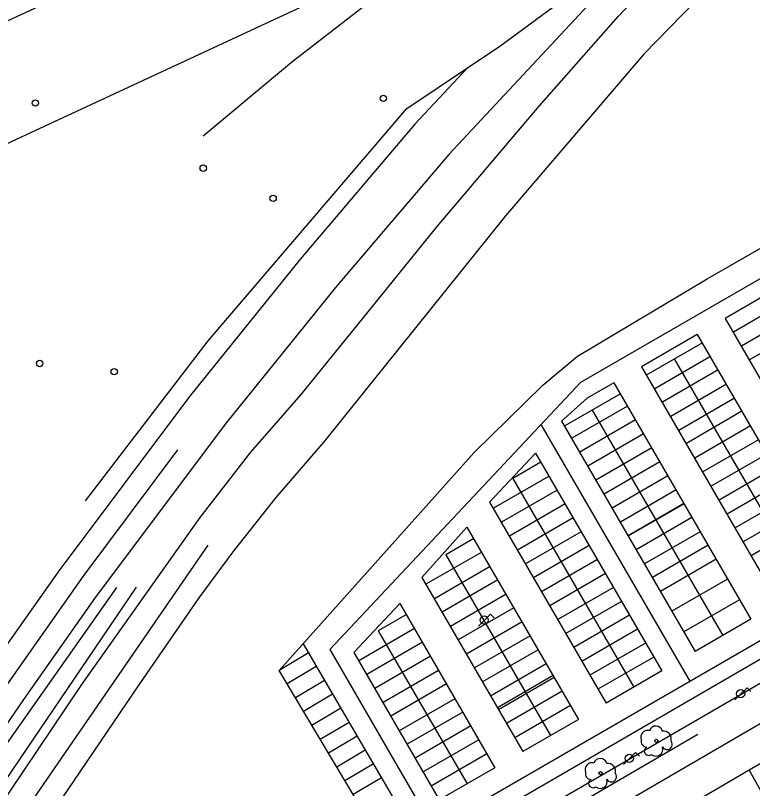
# Model space of a CAD drawing. Extents: x 282771 to 285132, y 4823109 to 4825496.
# Drawn here: x 283415.6 to 283530.2, y 4823619.4 to 4823739.6 of the extents above; entities that cross this region are included whole.
import ezdxf

# ---------------------------------------------------------------- set-up
doc = ezdxf.new("R2010")
doc.units = 0
for name, color, linetype in [('ACERA-BORDILLO', 7, 'Continuous'), ('ACERA-INTERIOR', 7, 'Continuous'), ('APARCAMIENTO', 7, 'Continuous'), ('ARBOL', 7, 'Continuous'), ('BORDILLO', 7, 'Continuous'), ('CALLE-EJE', 7, 'Continuous'), ('FAROLA', 7, 'Continuous'), ('POSTE', 7, 'Continuous'), ('SENAL-VIARIA', 7, 'Continuous'), ('VALLA', 7, 'Continuous')]:
    doc.layers.add(name, color=color, linetype=linetype)

msp = doc.modelspace()

# ---------------------------------------------------------------- linework, layer by layer
at = {"layer": 'ACERA-BORDILLO'}
msp.add_lwpolyline([(283440.64, 4823580.32), (283442.77, 4823581.56), (283443.12, 4823584.2), (283443.55, 4823584.83), (283531.38, 4823635.75), (283532.59, 4823633.91), (283540.18, 4823638.45), (283540.24, 4823640.84), (283664.06, 4823712.61), (283665.08, 4823710.94), (283673.22, 4823715.68)], dxfattribs=at)
at = {"layer": 'ACERA-INTERIOR'}
for points in [[(283475.06, 4823606.7), (283456.58, 4823637.71), (283486.89, 4823671.6), (283497.56, 4823682.11), (283502.97, 4823686.59), (283523.13, 4823698.61), (283566.77, 4823723.66)], [(283440.64, 4823580.32), (283437.92, 4823585.28), (283603.15, 4823681.16)]]:
    msp.add_lwpolyline(points, dxfattribs=at)
at = {"layer": 'APARCAMIENTO'}
for points in [[(283503.47, 4823682.54), (283561.81, 4823716.26)], [(283534.56, 4823697.47), (283525.9, 4823692.47)], [(283535.86, 4823695.33), (283527.2, 4823690.33)], [(283525.9, 4823692.47), (283547.22, 4823655.7)], [(283537.11, 4823693.17), (283528.45, 4823688.16)], [(283538.36, 4823691), (283529.7, 4823686)], [(283521.57, 4823689.96), (283512.91, 4823684.96)], [(283521.57, 4823689.96), (283542.89, 4823653.2)], [(283522.37, 4823688.69), (283513.71, 4823683.69)], [(283523.62, 4823686.53), (283514.96, 4823681.52)], [(283518, 4823686.16), (283538.56, 4823650.69)], [(283512.91, 4823684.96), (283534.23, 4823648.19)], [(283524.81, 4823684.46), (283516.15, 4823679.45)], [(283464.45, 4823640.96), (283503.47, 4823682.54)], [(283508.58, 4823682.46), (283504.44, 4823680.06)], [(283508.58, 4823682.46), (283529.9, 4823645.69)], [(283526.1, 4823682.22), (283517.45, 4823677.22)], [(283509.63, 4823680.75), (283500.97, 4823675.75)], [(283504.44, 4823680.06), (283500.49, 4823676.47)], [(283527.36, 4823680.06), (283518.7, 4823675.05)], [(283510.74, 4823678.83), (283502.09, 4823673.82)], [(283505.26, 4823678.22), (283525.57, 4823643.18)], [(283528.53, 4823678.02), (283519.88, 4823673.02)], [(283511.98, 4823676.68), (283503.33, 4823671.67)], [(283520.51, 4823635.96), (283497.31, 4823675.98)], [(283500.49, 4823676.47), (283521.24, 4823640.68)], [(283529.84, 4823675.77), (283521.18, 4823670.76)], [(283513.24, 4823674.5), (283504.58, 4823669.5)], [(283480.64, 4823613.03), (283586.26, 4823674.09)], [(283531.09, 4823673.59), (283522.43, 4823668.59)], [(283514.49, 4823672.34), (283505.83, 4823667.33)], [(283496.43, 4823671.49), (283489.28, 4823663.87)], [(283496.43, 4823671.49), (283516.05, 4823637.65)], [(283532.38, 4823671.38), (283523.72, 4823666.37)], [(283497.28, 4823670.11), (283492.91, 4823667.59)], [(283515.75, 4823670.16), (283507.1, 4823665.15)], [(283533.63, 4823669.21), (283524.97, 4823664.21)], [(283498.53, 4823667.95), (283489.88, 4823662.94)], [(283492.91, 4823667.59), (283511.72, 4823635.14)], [(283517.01, 4823667.98), (283508.35, 4823662.98)], [(283534.88, 4823667.05), (283526.22, 4823662.04)], [(283499.78, 4823665.78), (283491.13, 4823660.78)], [(283518.27, 4823665.8), (283509.62, 4823660.79)], [(283536.13, 4823664.88), (283527.48, 4823659.88)], [(283489.28, 4823663.87), (283507.39, 4823632.64)], [(283501.04, 4823663.62), (283492.38, 4823658.62)], [(283519.5, 4823663.68), (283510.84, 4823658.68)], [(283519.52, 4823663.65), (283510.86, 4823658.64)], [(283537.38, 4823662.72), (283528.73, 4823657.72)], [(283502.29, 4823661.46), (283493.63, 4823656.45)], [(283520.75, 4823661.51), (283512.1, 4823656.5)], [(283485.76, 4823660.02), (283478.74, 4823652.19)], [(283485.76, 4823660.02), (283503.1, 4823630.11)], [(283538.63, 4823660.56), (283529.98, 4823655.55)], [(283503.54, 4823659.29), (283494.88, 4823654.29)], [(283522.03, 4823659.3), (283513.37, 4823654.29)], [(283486.84, 4823658.24), (283482.47, 4823655.72)], [(283488.06, 4823656.13), (283479.4, 4823651.12)], [(283504.79, 4823657.13), (283496.13, 4823652.12)], [(283523.25, 4823657.2), (283514.59, 4823652.19)], [(283482.47, 4823655.72), (283498.77, 4823627.61)], [(283506.04, 4823654.96), (283497.38, 4823649.96)], [(283524.51, 4823655.01), (283515.85, 4823650)], [(283489.37, 4823653.87), (283480.71, 4823648.86)], [(283507.29, 4823652.8), (283498.63, 4823647.79)], [(283478.74, 4823652.19), (283494.44, 4823625.11)], [(283490.57, 4823651.8), (283481.91, 4823646.79)], [(283526.29, 4823651.93), (283517.63, 4823646.93)], [(283508.54, 4823650.63), (283499.88, 4823645.63)], [(283491.85, 4823649.58), (283483.19, 4823644.57)], [(283475.31, 4823648.15), (283468.16, 4823640.53)], [(283475.31, 4823648.15), (283490.12, 4823622.6)], [(283509.79, 4823648.47), (283501.14, 4823643.46)], [(283528.15, 4823648.72), (283519.49, 4823643.71)], [(283493.07, 4823647.47), (283484.41, 4823642.46)], [(283476.35, 4823646.42), (283471.99, 4823643.9)], [(283511.04, 4823646.3), (283502.39, 4823641.3)], [(283529.9, 4823645.69), (283521.24, 4823640.68)], [(283477.61, 4823644.25), (283468.95, 4823639.24)], [(283494.34, 4823645.28), (283485.68, 4823640.27)], [(283512.3, 4823644.14), (283503.64, 4823639.14)], [(283471.99, 4823643.9), (283485.79, 4823620.09)], [(283495.58, 4823643.12), (283486.92, 4823638.12)], [(283460.29, 4823641.87), (283479.38, 4823609.21)], [(283478.84, 4823642.11), (283470.18, 4823637.11)], [(283513.55, 4823641.98), (283504.89, 4823636.97)], [(283461.26, 4823640.5), (283456.58, 4823637.71)], [(283464.45, 4823640.96), (283480.64, 4823613.03)], [(283468.16, 4823640.53), (283481.46, 4823617.59)], [(283496.83, 4823640.95), (283488.18, 4823635.95)], [(283480.1, 4823639.92), (283471.45, 4823634.92)], [(283514.8, 4823639.81), (283506.14, 4823634.81)], [(283462.35, 4823638.35), (283457.81, 4823635.65)], [(283498.1, 4823638.75), (283489.45, 4823633.75)], [(283481.37, 4823637.73), (283472.72, 4823632.72)], [(283499.16, 4823636.93), (283490.5, 4823631.92)], [(283516.05, 4823637.65), (283507.39, 4823632.64)], [(283463.62, 4823636.18), (283459.1, 4823633.49)], [(283499.33, 4823636.63), (283490.68, 4823631.62)], [(283482.59, 4823635.63), (283473.93, 4823630.62)], [(283500.57, 4823634.49), (283491.91, 4823629.49)], [(283464.89, 4823634.01), (283460.38, 4823631.33)], [(283483.91, 4823633.33), (283475.25, 4823628.33)], [(283501.85, 4823632.27), (283493.19, 4823627.27)], [(283466.16, 4823631.84), (283461.67, 4823629.17)], [(283485.11, 4823631.26), (283476.45, 4823626.25)], [(283503.1, 4823630.11), (283494.44, 4823625.11)], [(283467.44, 4823629.64), (283462.97, 4823626.98)], [(283486.35, 4823629.11), (283477.7, 4823624.1)], [(283468.68, 4823627.51), (283464.23, 4823624.87)], [(283487.6, 4823626.95), (283478.94, 4823621.95)], [(283469.95, 4823625.34), (283465.52, 4823622.71)], [(283488.88, 4823624.74), (283480.22, 4823619.74)], [(283471.22, 4823623.18), (283466.8, 4823620.55)], [(283490.12, 4823622.6), (283481.46, 4823617.59)], [(283472.47, 4823621.04), (283468.07, 4823618.42)]]:
    msp.add_lwpolyline(points, dxfattribs=at)
at = {"layer": 'ARBOL'}
for centre in [(283515.21, 4823626.78), (283506.55, 4823621.75)]:
    msp.add_circle(centre, 0.255, dxfattribs=at)
for centre, radius, start, end in [((283515.14, 4823628.04), 1.04, 15.6423, 161.3843), ((283513.88, 4823627.31), 1.1, 75.4318, 200.5561), ((283516.27, 4823627.04), 1.27, 345.0327, 95.7993), ((283513.77, 4823626.74), 0.935, 168.599, 268.1324), ((283516.88, 4823626.21), 0.797, 208.9625, 38.991), ((283514.01, 4823625.19), 0.672, 113.7367, 309.4725), ((283515.15, 4823625.49), 1.09, 228.9545, 17.928), ((283506.48, 4823623.01), 1.04, 15.6423, 161.3843), ((283505.22, 4823622.28), 1.1, 75.4318, 200.5561), ((283507.61, 4823622.01), 1.27, 345.0327, 95.7993), ((283505.11, 4823621.71), 0.935, 168.599, 268.1324), ((283508.22, 4823621.18), 0.797, 208.9625, 38.991), ((283505.35, 4823620.16), 0.672, 113.7367, 309.4725), ((283506.49, 4823620.46), 1.09, 228.9545, 17.928)]:
    msp.add_arc(centre, radius, start, end, dxfattribs=at)
at = {"layer": 'BORDILLO'}
msp.add_lwpolyline([(283431.29, 4823650.64), (283393.66, 4823597.21), (283393.59, 4823596.82), (283393.59, 4823596.45), (283393.7, 4823596.15), (283393.91, 4823595.94), (283394.28, 4823595.78), (283396.63, 4823595.07), (283398.32, 4823594.67), (283398.71, 4823594.69), (283399.12, 4823594.84), (283399.5, 4823595.18), (283399.83, 4823595.74), (283400.45, 4823597.17), (283402.94, 4823603.11), (283404.34, 4823605.97), (283406.62, 4823609.84), (283409.74, 4823614.36), (283434.37, 4823650.68)], dxfattribs=at)
at = {"layer": 'CALLE-EJE'}
for points in [[(283529.62, 4823622.26), (283685.29, 4823712.65)], [(283376.81, 4823559.52), (283435.74, 4823567.21), (283529.62, 4823622.26)], [(283590.52, 4823512.86), (283529.62, 4823622.26)]]:
    msp.add_lwpolyline(points, dxfattribs=at)
at = {"layer": 'FAROLA'}
for p, q in [((283488.49, 4823645.56), (283487.56, 4823644.62)), ((283489.43, 4823646.49), (283488.49, 4823645.56)), ((283490.02, 4823645.9), (283489.43, 4823646.49)), ((283529.31, 4823635.03), (283528.37, 4823634.1)), ((283529.9, 4823634.44), (283529.31, 4823635.03)), ((283528.37, 4823634.1), (283527.44, 4823633.16)), ((283511.99, 4823624.98), (283511.05, 4823624.05)), ((283511.99, 4823624.98), (283511.05, 4823624.05)), ((283512.58, 4823624.39), (283511.99, 4823624.98)), ((283512.58, 4823624.39), (283511.99, 4823624.98)), ((283511.05, 4823624.05), (283510.12, 4823623.11)), ((283511.05, 4823624.05), (283510.12, 4823623.11))]:
    msp.add_line(p, q, dxfattribs=at)
for centre in [(283488.45, 4823645.56), (283528.33, 4823634.1), (283511.01, 4823624.05), (283511.01, 4823624.05)]:
    msp.add_circle(centre, 0.637, dxfattribs=at)
at = {"layer": 'POSTE'}
for centre in [(283472.77, 4823726.69), (283418.67, 4823725.96), (283444.77, 4823715.83), (283455.63, 4823711.14), (283419.34, 4823685.46), (283430.93, 4823684.18)]:
    msp.add_circle(centre, 0.5, dxfattribs=at)
at = {"layer": 'SENAL-VIARIA'}
for points in [[(283407.93, 4823608.87), (283425.92, 4823635.53), (283444.31, 4823661.53), (283452.16, 4823671.66), (283460.02, 4823680.63), (283470.42, 4823693.49), (283481.14, 4823706.74), (283497.01, 4823725.48), (283509.31, 4823739.45), (283525.1, 4823756.16)], [(283531.25, 4823752.08), (283513.28, 4823733.57), (283491.77, 4823708.41), (283463.59, 4823673.33), (283456.05, 4823664.6), (283449.39, 4823656.18), (283444.07, 4823649.04), (283434.86, 4823635.62), (283423.59, 4823619.03), (283414.46, 4823605.86)], [(283511.86, 4823749.02), (283482.93, 4823717.98), (283465.31, 4823697.27), (283448.16, 4823676), (283427.88, 4823648.91), (283416.81, 4823633.23), (283396.98, 4823604.28)], [(283485.93, 4823731.49), (283477.69, 4823722.65), (283459.9, 4823701.74), (283442.62, 4823680.3), (283422.2, 4823653.04), (283411.04, 4823637.24), (283389.48, 4823606.45), (283386.78, 4823603.32), (283383.65, 4823600.55), (283381.94, 4823599.32), (283380.15, 4823598.21), (283378.3, 4823597.23), (283376.39, 4823596.38), (283374.44, 4823595.66), (283372.47, 4823595.07)], [(283388.54, 4823599.16), (283390.51, 4823601.32), (283394.28, 4823606.62), (283398.06, 4823612.33), (283405.2, 4823622.66), (283426.25, 4823652.54), (283440.8, 4823672.03)], [(283405.95, 4823592.52), (283406.09, 4823596.47), (283406.72, 4823599.39), (283408.15, 4823602.58), (283410.22, 4823605.91), (283415.56, 4823613.64), (283445.54, 4823657.2)], [(283533.24, 4823630.51), (283438.64, 4823575.41), (283432.88, 4823572.61), (283430.73, 4823572.05), (283429.81, 4823571.86), (283428.88, 4823571.72), (283427.92, 4823571.62), (283426.96, 4823571.56), (283425.98, 4823571.55), (283424.99, 4823571.6), (283424, 4823571.69), (283423, 4823571.84), (283422.02, 4823572.04), (283421.03, 4823572.29), (283420.06, 4823572.59), (283419.59, 4823572.77)], [(283521.66, 4823627.74), (283443.95, 4823582.52)]]:
    msp.add_lwpolyline(points, dxfattribs=at)
at = {"layer": 'VALLA'}
for points in [[(283426.46, 4823664.09), (283445.54, 4823689), (283476.41, 4823725.1), (283490.86, 4823734.81), (283506.59, 4823746.41), (283516.86, 4823751.46), (283524.63, 4823755.87), (283540.82, 4823765.8), (283554.81, 4823775.02), (283561.6, 4823779.26), (283570.65, 4823786.69), (283577.12, 4823792.66), (283591.08, 4823804.92), (283613.88, 4823824.93), (283622.58, 4823834.44), (283668.08, 4823876.11), (283693.61, 4823897.87), (283712.12, 4823914.41), (283732.55, 4823930.31), (283751.44, 4823946.9), (283775.2, 4823967.79), (283801.7, 4823990.1)], [(283645.97, 4823915.89), (283615.93, 4823883.19), (283597.67, 4823861.47), (283584.82, 4823848.72), (283563.7, 4823830.77), (283541.63, 4823812.32), (283522, 4823799.66), (283502.92, 4823788.75), (283476.57, 4823774.82), (283461.32, 4823764.35), (283438.11, 4823751.4), (283432.53, 4823747.18), (283410.1, 4823736.75), (283375.19, 4823719.81), (283359.05, 4823711.02)], [(283128.92, 4823680.57), (283143.64, 4823675.87), (283162.33, 4823670.19), (283179.67, 4823665.97), (283190.32, 4823664.61), (283203.81, 4823663.45), (283218.7, 4823662.68), (283229.04, 4823662.54), (283241.06, 4823662.97), (283252.52, 4823663.67), (283265.39, 4823665.13), (283279.09, 4823667.02), (283291.03, 4823669.19), (283308.33, 4823672.85), (283321.02, 4823676.82), (283332.02, 4823680.41), (283345.25, 4823685.47), (283359.87, 4823691.32), (283373.01, 4823698.11), (283388.03, 4823707.02), (283414.94, 4823719.99), (283472.64, 4823746.82)], [(283473.86, 4823744.26), (283458.49, 4823732.26), (283444.74, 4823720.8)]]:
    msp.add_lwpolyline(points, dxfattribs=at)

doc.saveas('drawing.dxf')
